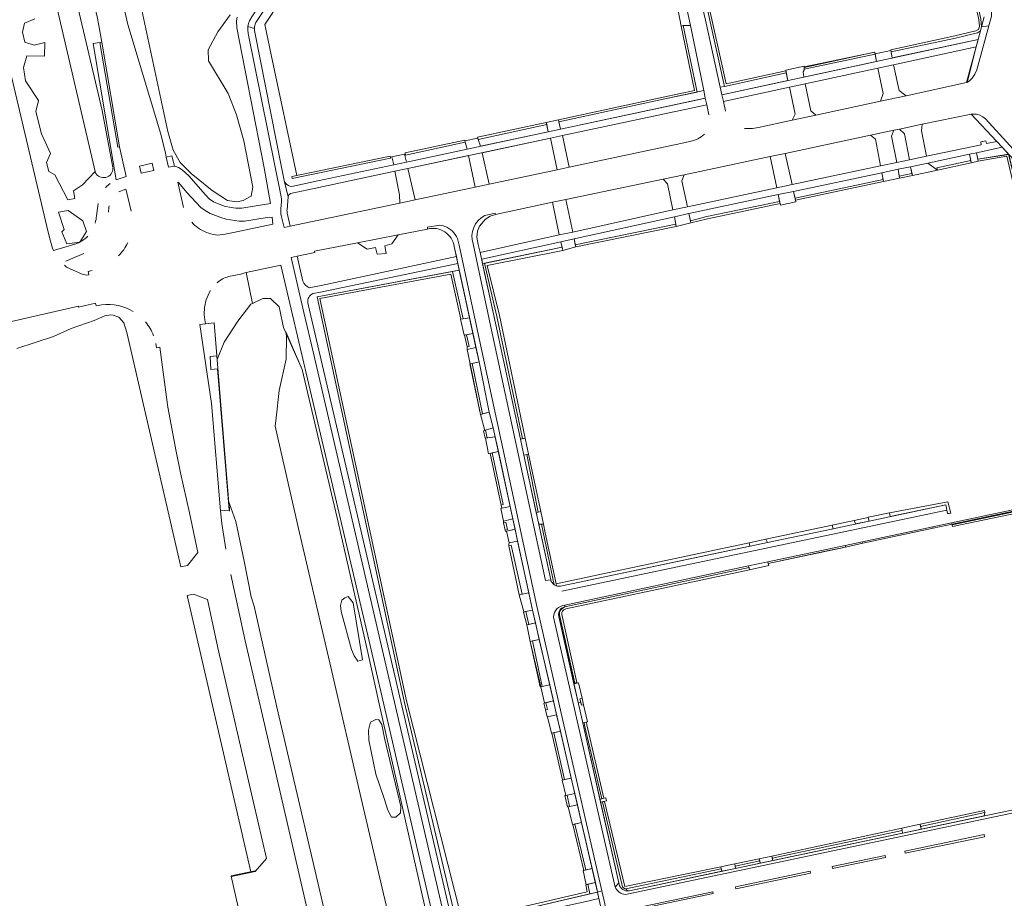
# Model space of a CAD drawing. Header units: metres. Extents: x 209813 to 223847, y 571801 to 587119.
# Tile 269 of 656: x 220723 to 220950, y 574466 to 574669. Entities that reach past the tile are written whole.
import ezdxf

# ---------------------------------------------------------------- set-up
doc = ezdxf.new("R2010")
doc.units = ezdxf.units.M
for name, color, linetype, lineweight in [('B-RO-GK-KADEMUUR-GV', 8, 'Continuous', 0), ('B-RO-GR-BEPLANTING_CULTUUR_HEESTERS-GV', 8, 'Continuous', 0), ('B-RO-GR-GROENVOORZIENING-GV', 8, 'Continuous', 0), ('B-RO-GR-HAAG-GV', 8, 'Continuous', 0), ('B-RO-IE-TERREINAFSCHEIDING_KUNSTMATIG_MUUR-GV', 8, 'Continuous', 0), ('B-RO-OG-TERREIN_CULTUURSCHEIDING-GV', 8, 'Continuous', 0), ('B-RO-OG-WEG-GV', 8, 'Continuous', 0), ('B-RO-VH-GOOT-G', 8, 'Continuous', 0), ('B-RO-VH-VERHARDING_STRAATBAKSTEEN-GV', 8, 'Continuous', 0), ('B-RO-VH-VERHARDING_TEGEL-GV', 8, 'Continuous', 0)]:
    doc.layers.add(name, color=color, linetype=linetype, lineweight=lineweight)

msp = doc.modelspace()

# ---------------------------------------------------------------- linework, layer by layer
at = {"layer": 'B-RO-GK-KADEMUUR-GV', "flags": 128}
msp.add_lwpolyline([(220768.171, 574591.416), (220771.054, 574555.513)], dxfattribs=at)
at = {"layer": 'B-RO-GR-BEPLANTING_CULTUUR_HEESTERS-GV', "flags": 128}
msp.add_lwpolyline([(220726.101, 574669.359), (220723.711, 574668.379), (220723.258, 574666.236), (220723.787, 574663.959), (220725.922, 574663.266), (220728.406, 574663.879), (220728.309, 574660.718), (220724.248, 574660.813), (220723.464, 574658.069), (220723.898, 574655.046), (220726.934, 574650.453), (220726.324, 574647.911), (220727.585, 574642.788), (220729.734, 574638.193), (220728.802, 574636.154), (220729.316, 574634.084), (220730.689, 574633.293), (220733.678, 574627.542), (220735.346, 574627.795), (220735.026, 574629.563), (220737.1, 574631.007), (220740, 574634.062), (220724.22, 574701.87)], dxfattribs=at)
for points in [[(220733.753, 574625.038), (220731.508, 574624.645), (220732.84, 574620.656), (220732.302, 574620.117), (220733.455, 574617.347), (220736.459, 574617.737), (220738.009, 574620.153), (220737.201, 574622.678)], [(220799.246, 574523.58), (220799.869, 574522.125), (220800.742, 574520.837), (220801.782, 574521.169), (220799.662, 574534.347), (220798.498, 574535.802), (220797.749, 574535.511), (220797.043, 574534.97), (220796.71, 574533.765), (220796.918, 574532.31)], [(220806.796, 574489.116), (220807.65, 574486.43), (220808.546, 574484.762), (220809.563, 574484.802), (220810.621, 574485.82), (220810.703, 574487.285), (220806.877, 574503.034), (220806.267, 574506.249), (220805.616, 574507.267), (220804.924, 574507.348), (220803.703, 574506.738), (220803.215, 574504.906), (220803.255, 574502.587), (220804.924, 574494.732)]]:
    msp.add_lwpolyline(points, close=True, dxfattribs=at)
at = {"layer": 'B-RO-GR-GROENVOORZIENING-GV', "flags": 128}
for points in [[(220899.786, 574656.832), (220899.682, 574657.321), (220885.857, 574654.325), (220881.518, 574674.112), (220878.28, 574688.719), (220878.023, 574690.62), (220877.882, 574693.068), (220877.956, 574695.868), (220878.221, 574698.326), (220877.724, 574698.38), (220877.456, 574695.902), (220877.381, 574693.06), (220877.525, 574690.572), (220877.787, 574688.635), (220881.029, 574674.003), (220885.472, 574653.746)], [(220944.934, 574667.531), (220944.751, 574669.288), (220943.504, 574675.187), (220943.015, 574675.082), (220944.256, 574669.21), (220944.427, 574667.569), (220944.252, 574666.895), (220943.633, 574666.573), (220938.754, 574665.391), (220923.913, 574662.217), (220924.002, 574661.725), (220938.866, 574664.904), (220943.99, 574666.148), (220944.675, 574666.568)], [(220920.345, 574661.159), (220920.172, 574661.633), (220903.947, 574658.105), (220903.906, 574657.699)], [(220825.459, 574641.322), (220811.663, 574638.35), (220811.771, 574637.862), (220825.57, 574640.834)], [(220808.28, 574637.358), (220808.22, 574637.635), (220785.458, 574632.911), (220785.576, 574632.425), (220808.325, 574637.147)], [(220951.209, 574638.025), (220944.056, 574636.916), (220944.146, 574636.422), (220950.801, 574637.573), (220953.188, 574627.374), (220958.251, 574603.626), (220958.741, 574603.725), (220953.676, 574627.483)], [(220934.604, 574634.878), (220934.719, 574634.391), (220942.532, 574636.076), (220942.427, 574636.565)], [(220925.893, 574632.999), (220925.983, 574632.507), (220928.932, 574633.143), (220928.826, 574633.632)], [(220901.904, 574627.421), (220922.286, 574631.709), (220922.19, 574632.198), (220901.797, 574627.909)], [(220851.005, 574617.118), (220851.102, 574616.628), (220874.337, 574621.371), (220874.245, 574621.862)], [(220838.798, 574572.308), (220839.42, 574572.448), (220833.511, 574600.759), (220830.675, 574612.349), (220848.096, 574615.818), (220847.94, 574616.565), (220830.045, 574612.847), (220832.897, 574600.577)], [(220825.065, 574600.007), (220822.626, 574610.939), (220791.372, 574605.098), (220811.482, 574511.583), (220823.493, 574460.755), (220824.19, 574460.053), (220824.819, 574460.106), (220837.675, 574463.126), (220837.638, 574463.28), (220834.653, 574462.553), (220834.429, 574463.473), (220824.699, 574461.417), (220811.97, 574511.693), (220791.969, 574604.701), (220822.243, 574610.359), (220824.568, 574599.938)], [(220825.898, 574596.324), (220825.407, 574596.218), (220825.995, 574593.496), (220826.484, 574593.602)], [(220826.678, 574589.603), (220829.06, 574577.904), (220829.549, 574578.005), (220827.137, 574589.701)], [(220830.277, 574574.248), (220829.8, 574574.088), (220830.148, 574572.409), (220830.645, 574572.476)], [(220831.307, 574568.888), (220833.885, 574556.946), (220834.367, 574557.05), (220831.796, 574568.995)], [(220839.78, 574568.639), (220842.435, 574555.309), (220843.074, 574555.452), (220840.207, 574568.74)], [(220923.624, 574555.178), (220923.816, 574554.27), (220936.643, 574556.976), (220937.083, 574554.962), (220937.432, 574555), (220937.785, 574555.074), (220937.093, 574557.712)], [(220915.8, 574552.578), (220918.919, 574553.236), (220918.734, 574554.081), (220915.486, 574553.393)], [(220834.826, 574551.183), (220835.311, 574551.304), (220834.928, 574552.975), (220834.442, 574552.857)], [(220895.437, 574548.282), (220910.586, 574551.478), (220910.409, 574552.317), (220895.076, 574549.066)], [(220835.654, 574547.509), (220838.059, 574536.191), (220838.711, 574536.335), (220836.187, 574547.643)], [(220895.613, 574543.441), (220913.445, 574547.251), (220913.373, 574547.607), (220895.531, 574543.814)], [(220891.271, 574542.002), (220891.164, 574542.49), (220848.619, 574533.4), (220848.096, 574533.134), (220847.659, 574532.743), (220847.39, 574532.222), (220847.394, 574531.556), (220850.89, 574515.785), (220851.378, 574515.894), (220847.893, 574531.612), (220847.89, 574532.102), (220848.061, 574532.432), (220848.381, 574532.718), (220848.788, 574532.925)], [(220843.023, 574514.937), (220843.364, 574515.013), (220841.104, 574525.532), (220840.611, 574525.421)], [(220843.889, 574511.17), (220843.738, 574511.134), (220844.122, 574509.578), (220844.586, 574509.693), (220844.22, 574511.251)], [(220853.568, 574506.766), (220853.077, 574506.656), (220853.15, 574506.046), (220857.122, 574489.056), (220857.605, 574489.185), (220853.643, 574506.133)], [(220848.799, 574489.826), (220848.618, 574489.774), (220849.185, 574487.165), (220849.672, 574487.279), (220849.103, 574489.894)], [(220926.595, 574481.75), (220926.507, 574482.249), (220896.419, 574475.806), (220896.529, 574475.318)], [(220927.259, 574476.455), (220945.592, 574480.276), (220945.49, 574480.765), (220927.165, 574476.908)], [(220922.627, 574475.953), (220910.376, 574473.374), (220910.465, 574472.948), (220922.72, 574475.509)], [(220893.527, 574475.187), (220887.866, 574473.982), (220887.969, 574473.493), (220893.632, 574474.698)], [(220905.3, 574472.306), (220888.006, 574468.665), (220888.092, 574468.256), (220905.389, 574471.883)], [(220854.405, 574467.054), (220853.918, 574469.28), (220853.43, 574469.169), (220853.782, 574467.561), (220837.525, 574463.742), (220837.675, 574463.126)]]:
    msp.add_lwpolyline(points, close=True, dxfattribs=at)
for points in [[(220877.616, 574622.69), (220877.727, 574622.203), (220881.535, 574623.137), (220898.333, 574626.67), (220898.232, 574627.159), (220881.424, 574623.624)], [(220844.07, 574550.557), (220843.658, 574552.496), (220843.183, 574552.496), (220846.137, 574538.522)], [(220846.598, 574538.76), (220844.07, 574550.557)], [(220846.598, 574538.76), (220846.676, 574538.26)], [(220850.92, 574483.196), (220850.421, 574483.084), (220852.954, 574472.505), (220853.453, 574472.617)]]:
    msp.add_lwpolyline(points, dxfattribs=at)
at = {"layer": 'B-RO-GR-GROENVOORZIENING-GV'}
msp.add_lwpolyline([(220846.137, 574538.522, 0.0752706), (220846.676, 574538.26)], format="xyb", dxfattribs=at)
at = {"layer": 'B-RO-GR-HAAG-GV', "flags": 128}
for points in [[(220924.002, 574661.725), (220938.866, 574664.904), (220943.99, 574666.148), (220944.675, 574666.568), (220944.934, 574667.531), (220944.751, 574669.288), (220943.504, 574675.187), (220943.015, 574675.082), (220944.256, 574669.21), (220944.427, 574667.569), (220944.252, 574666.895), (220943.633, 574666.573), (220938.754, 574665.391), (220923.913, 574662.217)], [(220875.447, 574667.674), (220878.572, 574652.783), (220871.286, 574651.251), (220847.103, 574646.001), (220847.216, 574645.518), (220871.734, 574650.856), (220879.159, 574652.418), (220875.936, 574667.777)], [(220903.943, 574658.217), (220903.906, 574657.699), (220920.345, 574661.159), (220920.254, 574661.646)], [(220828.544, 574641.476), (220844.409, 574644.907), (220844.304, 574645.393), (220828.432, 574641.963)], [(220811.719, 574638.098), (220811.771, 574637.862), (220825.57, 574640.834), (220825.459, 574641.322), (220811.663, 574638.35)], [(220808.325, 574637.147), (220808.22, 574637.635), (220785.458, 574632.911), (220785.576, 574632.425)], [(220951.157, 574638.081), (220944.056, 574636.916), (220944.146, 574636.422), (220950.801, 574637.573), (220953.188, 574627.374), (220958.251, 574603.626), (220958.741, 574603.725), (220953.676, 574627.483)], [(220934.719, 574634.391), (220942.532, 574636.076), (220942.427, 574636.565), (220934.604, 574634.878)], [(220928.826, 574633.632), (220925.893, 574632.999), (220925.983, 574632.507), (220928.932, 574633.143)], [(220922.19, 574632.198), (220901.797, 574627.909), (220901.904, 574627.421), (220922.286, 574631.709)], [(220874.337, 574621.371), (220874.245, 574621.862), (220851.005, 574617.118), (220851.102, 574616.628)], [(220824.568, 574599.938), (220825.065, 574600.007), (220822.626, 574610.939), (220791.372, 574605.098), (220811.482, 574511.583), (220823.493, 574460.755), (220824.19, 574460.053), (220824.819, 574460.106), (220837.675, 574463.126), (220837.638, 574463.28), (220834.653, 574462.553), (220834.429, 574463.473), (220824.699, 574461.417), (220811.97, 574511.693), (220791.969, 574604.701), (220822.243, 574610.359)], [(220825.407, 574596.218), (220825.995, 574593.496), (220826.484, 574593.602), (220825.898, 574596.324)], [(220826.648, 574589.597), (220829.06, 574577.904), (220829.549, 574578.005), (220827.137, 574589.701)], [(220830.148, 574572.409), (220830.645, 574572.476), (220830.277, 574574.248), (220829.8, 574574.088)], [(220937.432, 574555), (220937.785, 574555.074), (220937.093, 574557.712), (220923.624, 574555.178), (220923.816, 574554.27), (220936.643, 574556.976), (220937.083, 574554.962)], [(220938.195, 574552.028), (220967.778, 574558.163), (220968.114, 574556.602), (220968.588, 574556.693), (220968.177, 574558.734), (220938.113, 574552.415)], [(220915.486, 574553.393), (220915.8, 574552.578), (220918.919, 574553.236), (220918.734, 574554.081)], [(220834.442, 574552.857), (220834.826, 574551.183), (220835.311, 574551.304), (220834.928, 574552.975)], [(220910.586, 574551.478), (220910.409, 574552.317), (220895.076, 574549.066), (220895.437, 574548.282)], [(220933.673, 574551.922), (220917.37, 574548.456), (220917.448, 574548.106), (220933.737, 574551.587)], [(220838.711, 574536.335), (220836.187, 574547.643), (220835.654, 574547.509), (220838.059, 574536.191)], [(220908.83, 574546.265), (220913.445, 574547.251), (220913.373, 574547.607), (220895.531, 574543.814), (220895.613, 574543.441)], [(220840.276, 574529.346), (220839.573, 574532.327), (220839.04, 574532.2), (220839.787, 574529.236)], [(220841.104, 574525.532), (220840.611, 574525.421), (220842.876, 574514.904), (220843.364, 574515.013)], [(220852.75, 574511.52), (220852.575, 574512.274), (220852.088, 574512.161), (220852.436, 574510.662), (220852.923, 574510.775)], [(220844.22, 574511.251), (220843.738, 574511.134), (220844.122, 574509.578), (220844.586, 574509.693)], [(220857.122, 574489.056), (220857.605, 574489.185), (220853.643, 574506.133), (220853.568, 574506.766), (220853.077, 574506.656), (220853.15, 574506.046)], [(220846.046, 574504.314), (220845.561, 574504.205), (220848.019, 574493.392), (220848.491, 574493.498)], [(220857.775, 574488.46), (220857.286, 574488.355), (220861.736, 574469.327), (220861.898, 574468.703), (220862.177, 574468.43), (220862.505, 574468.267), (220862.668, 574468.253), (220884.757, 574472.818), (220884.636, 574473.303), (220862.443, 574468.805)], [(220945.716, 574485.85), (220945.586, 574486.364), (220930.726, 574483.152), (220930.829, 574482.663)], [(220896.419, 574475.806), (220896.529, 574475.318), (220926.595, 574481.75), (220926.507, 574482.249)], [(220927.165, 574476.908), (220927.259, 574476.455), (220945.592, 574480.276), (220945.49, 574480.765)], [(220910.465, 574472.948), (220922.72, 574475.509), (220922.627, 574475.953), (220910.376, 574473.374)], [(220853.918, 574469.28), (220853.43, 574469.169), (220853.782, 574467.561), (220837.525, 574463.742), (220837.675, 574463.126), (220854.405, 574467.054)]]:
    msp.add_lwpolyline(points, close=True, dxfattribs=at)
for points in [[(220877.616, 574622.69), (220877.727, 574622.203), (220881.535, 574623.137), (220898.333, 574626.67), (220898.232, 574627.159), (220881.424, 574623.624)], [(220846.598, 574538.76), (220844.07, 574550.557), (220843.658, 574552.496), (220843.183, 574552.496), (220846.137, 574538.522)], [(220847.616, 574538.193), (220891.364, 574547.423), (220891.19, 574548.242), (220856.324, 574540.844), (220846.598, 574538.76)], [(220852.954, 574472.505), (220853.453, 574472.617), (220850.92, 574483.196), (220850.421, 574483.084)], [(220869.661, 574438.889), (220867.947, 574446.563), (220864.107, 574463.226), (220882.89, 574467.165), (220882.805, 574467.571), (220863.714, 574463.552)]]:
    msp.add_lwpolyline(points, dxfattribs=at)
at = {"layer": 'B-RO-IE-TERREINAFSCHEIDING_KUNSTMATIG_MUUR-GV', "flags": 128}
msp.add_lwpolyline([(220777.032, 574472.227), (220776.999, 574472.39), (220771.475, 574471.231), (220771.518, 574471.057)], close=True, dxfattribs=at)
at = {"layer": 'B-RO-OG-TERREIN_CULTUURSCHEIDING-GV', "flags": 128}
for points in [[(220710.678, 574771.31), (220709.738, 574771.089), (220709.906, 574770.659), (220710.646, 574770.816), (220711.696, 574770.736), (220712.686, 574769.74), (220723.931, 574723.524), (220741.604, 574648.146), (220744.136, 574634.95)], [(220744.91, 574632.151), (220742.517, 574646.2), (220739.583, 574663.639), (220741.549, 574663.993), (220740.86, 574667.842), (220740.459, 574669.802), (220720.361, 574756.404), (220717.742, 574767.37), (220717.516, 574767.915)], [(220876.999, 574687.429), (220879.624, 574675.391), (220881.078, 574669.007), (220884.52, 574653.529), (220885.472, 574653.746), (220881.029, 574674.003), (220877.787, 574688.635), (220877.525, 574690.572), (220877.381, 574693.06), (220877.456, 574695.902), (220877.702, 574698.178)], [(220786.202, 574630.744), (220791.513, 574631.883), (220809.035, 574635.577), (220808.614, 574637.43), (220808.28, 574637.358), (220808.325, 574637.147), (220785.576, 574632.425), (220785.458, 574632.911), (220786.652, 574633.159), (220780.711, 574660.999), (220779.268, 574668.053), (220794.375, 574690.939), (220792.746, 574691.956), (220790.665, 574688.796), (220777.19, 574668.473)], [(220945.598, 574671.502), (220944.769, 574675.457), (220943.504, 574675.187), (220944.751, 574669.288), (220944.934, 574667.531), (220945.545, 574669.798)], [(220740.059, 574633.811), (220740, 574634.062), (220737.1, 574631.007), (220735.026, 574629.563), (220735.346, 574627.795), (220733.678, 574627.542), (220730.689, 574633.293), (220729.316, 574634.084), (220728.802, 574636.154), (220729.734, 574638.193), (220727.585, 574642.788), (220726.324, 574647.911), (220726.934, 574650.453), (220723.898, 574655.046), (220723.464, 574658.069), (220724.248, 574660.813), (220728.309, 574660.718), (220728.406, 574663.879), (220725.922, 574663.266), (220723.787, 574663.959), (220723.258, 574666.236), (220723.711, 574668.379), (220726.101, 574669.359)], [(220717.877, 574667.567), (220718.788, 574664.219), (220729.187, 574620.029), (220729.662, 574617.928), (220730.18, 574616.31), (220730.412, 574615.829), (220735.331, 574617.244)], [(220776.845, 574667.079), (220776.867, 574666.618), (220776.936, 574666.242), (220783.059, 574635.074), (220783.722, 574631.977)], [(220880.706, 574652.75), (220877.664, 574667.803), (220875.936, 574667.777), (220879.159, 574652.418)], [(220884.52, 574653.529), (220884.903, 574651.806), (220900.155, 574655.097), (220899.786, 574656.832), (220885.472, 574653.746)], [(220900.555, 574653.546), (220885.237, 574650.24), (220885.711, 574648.021)], [(220890.133, 574644.016), (220891.989, 574644.031), (220893.355, 574644.226), (220901.128, 574645.899), (220901.873, 574647.274), (220900.555, 574653.546)], [(220881.401, 574649.435), (220848.05, 574642.352), (220849.596, 574635.036), (220875.394, 574640.521), (220878.384, 574641.202), (220879.31, 574641.592), (220880.139, 574642.08), (220880.849, 574642.655)], [(220881.902, 574647.135), (220881.401, 574649.435)], [(220784.426, 574624.453), (220785.127, 574621.43), (220810.462, 574626.745), (220810.403, 574628.698), (220809.288, 574634.119), (220791.734, 574630.398), (220785.213, 574628.975)], [(220781.113, 574621.858), (220780.97, 574623.468), (220779.765, 574623.41), (220774.523, 574622.56), (220773.295, 574622.548), (220770.33, 574623.057), (220769.081, 574623.426), (220766.622, 574624.376), (220765.439, 574625.055), (220764.418, 574625.746), (220761.184, 574629.223), (220759.38, 574631.402), (220759.162, 574631.597), (220760.468, 574625.771)], [(220784.645, 574628.208), (220784.37, 574625.234)], [(220740.342, 574623.778), (220740.718, 574626.692)], [(220770.039, 574619.588), (220772.014, 574619.942), (220781.113, 574621.858)], [(220816.871, 574620.74), (220810.063, 574619.42), (220808.635, 574617.316), (220806.976, 574616.882), (220807.255, 574615.084), (220805.229, 574614.912), (220804.812, 574616.469), (220802.884, 574616.114), (220800.647, 574617.552), (220790.754, 574615.666), (220790.834, 574615.346), (220786.697, 574614.474), (220788.041, 574608.706)], [(220823.515, 574614.423), (220823.021, 574616.719)], [(220825.773, 574428.703), (220803.326, 574525.497), (220789.136, 574586.096), (220785.648, 574600.956), (220782.932, 574612.402), (220774.93, 574610.674), (220776.389, 574603.562), (220778.77, 574604.707), (220780.582, 574604.734), (220782.583, 574602.798), (220783.592, 574597.994), (220787.866, 574588.291), (220795.949, 574553.969), (220802.72, 574524.245), (220805.972, 574509.611), (220819.344, 574450.402)], [(220789.171, 574603.687), (220789.539, 574602.032), (220822.347, 574461.713), (220823.461, 574460.225), (220824.19, 574460.053), (220823.493, 574460.755), (220811.482, 574511.583), (220791.372, 574605.098), (220824.199, 574611.241), (220823.87, 574612.77), (220792.089, 574606.135), (220790.371, 574605.828)], [(220789.486, 574607.163), (220792.264, 574607.737), (220823.515, 574614.423)], [(220829.596, 574612.744), (220832.58, 574598.96), (220838.333, 574572.204), (220838.798, 574572.308), (220832.897, 574600.577), (220830.045, 574612.847)], [(220787.866, 574588.291), (220784.07, 574596.963), (220784.264, 574595.996), (220784.183, 574590.691), (220782.585, 574583.407), (220781.834, 574577.119), (220781.596, 574575.223), (220787.027, 574551.521), (220794.513, 574519.507), (220801.527, 574489.104), (220815.288, 574430.223), (220824.02, 574392.557), (220837.806, 574333.405), (220842.655, 574311.325), (220842.407, 574307.77), (220839.48, 574302.897), (220840.709, 574298.894), (220840.86, 574298.146), (220844.435, 574303.436)], [(220846.137, 574538.522), (220843.183, 574552.496), (220842.571, 574552.496), (220843.038, 574550.325)], [(220843.038, 574550.325), (220845.334, 574539.645)], [(220847.175, 574531.186), (220850.698, 574515.594), (220851.378, 574515.894), (220850.89, 574515.785), (220847.394, 574531.556), (220847.39, 574532.222), (220847.659, 574532.743), (220848.096, 574533.134), (220848.619, 574533.4)], [(220862.668, 574468.253), (220862.505, 574468.267), (220862.177, 574468.43), (220861.898, 574468.703), (220861.736, 574469.327), (220857.286, 574488.355), (220856.872, 574488.266)], [(220856.872, 574488.266), (220861.076, 574469.657)]]:
    msp.add_lwpolyline(points, dxfattribs=at)
at = {"layer": 'B-RO-OG-TERREIN_CULTUURSCHEIDING-GV'}
for points in [[(220777.19, 574668.473, 0.1121482), (220776.845, 574667.079)], [(220742.429, 574630.318, -0.0566346), (220743.508, 574631.287)], [(220740.02, 574622.134, 0.0463566), (220740.342, 574623.778)], [(220762.336, 574622.355, 0.0586985), (220763.924, 574620.928)], [(220735.331, 574617.244, 0.1151264), (220738.339, 574619.137)], [(220763.924, 574620.928, 0.0624833), (220765.761, 574619.977)], [(220765.761, 574619.977, 0.0525496), (220767.817, 574619.409)], [(220767.817, 574619.409, 0.0895578), (220770.039, 574619.588)], [(220788.041, 574608.706, 0.1887061), (220789.486, 574607.163)], [(220790.371, 574605.828, 0.3460794), (220789.171, 574603.687)], [(220845.334, 574539.645, 0.1763229), (220846.137, 574538.522)], [(220847.767, 574533.025, 0.2987503), (220847.175, 574531.186)], [(220861.076, 574469.657, 0.3890898), (220863.047, 574467.742)]]:
    msp.add_lwpolyline(points, format="xyb", dxfattribs=at)
at = {"layer": 'B-RO-OG-TERREIN_CULTUURSCHEIDING-GV', "flags": 128}
for points in [[(220924.258, 574660.3), (220944.143, 574664.592), (220944.675, 574666.568), (220943.99, 574666.148), (220938.866, 574664.904), (220924.002, 574661.725)], [(220924.575, 574658.73), (220925.838, 574652.791), (220927.527, 574651.581), (220941.453, 574654.619), (220943.674, 574662.853)], [(220903.828, 574655.89), (220920.652, 574659.522), (220920.345, 574661.159), (220903.906, 574657.699), (220903.884, 574657.479), (220903.676, 574657.08)], [(220904.169, 574654.326), (220905.434, 574648.072), (220906.619, 574647.081), (220921.574, 574650.3), (220922.198, 574652.101), (220920.958, 574657.95)], [(220879.357, 574650.628), (220881.061, 574650.992), (220880.706, 574652.75), (220871.734, 574650.856), (220847.216, 574645.518), (220847.612, 574643.837)], [(220932.226, 574637.594), (220944.853, 574640.26), (220944.717, 574640.921), (220945.91, 574641.173), (220946.05, 574640.513), (220948.419, 574641.013), (220942.507, 574647.349), (220931.229, 574645.005), (220931.049, 574643.444)], [(220844.409, 574644.907), (220828.544, 574641.476), (220829.129, 574639.879), (220844.771, 574643.228)], [(220921.559, 574635.342), (220920.418, 574641.567), (220919.272, 574642.46), (220899.516, 574638.255), (220901.177, 574631.039)], [(220924.646, 574643.604), (220924.068, 574642.241), (220925.312, 574636.134), (220928.279, 574636.761), (220927.07, 574642.786), (220925.955, 574643.883)], [(220811.562, 574638.064), (220811.973, 574636.206), (220825.976, 574639.204), (220825.57, 574640.834), (220811.771, 574637.862), (220811.719, 574638.098)], [(220829.457, 574638.406), (220831.078, 574631.099), (220846.842, 574634.451), (220845.251, 574641.758)], [(220949.694, 574639.648), (220943.785, 574638.4), (220944.056, 574636.916), (220951.157, 574638.081)], [(220812.289, 574634.757), (220814, 574627.492), (220827.844, 574630.416), (220826.307, 574637.734)], [(220896.034, 574637.514), (220876.204, 574633.32), (220875.672, 574631.923), (220876.93, 574625.918), (220897.575, 574630.278)], [(220934.719, 574634.391), (220934.604, 574634.878), (220942.427, 574636.565), (220942.14, 574638.053), (220932.496, 574636.017)], [(220928.493, 574635.172), (220925.609, 574634.563), (220925.893, 574632.999), (220928.826, 574633.632)], [(220921.881, 574633.775), (220901.456, 574629.463), (220901.797, 574627.909), (220922.19, 574632.198)], [(220871.291, 574632.289), (220848.788, 574627.566), (220850.411, 574620.065), (220873.559, 574625.174), (220872.331, 574631.213)], [(220877.616, 574622.69), (220881.424, 574623.624), (220898.232, 574627.159), (220897.912, 574628.715), (220877.237, 574624.347)], [(220832.54, 574624.153), (220831.318, 574623.738), (220830.241, 574623.06), (220828.883, 574621.438), (220828.436, 574620.287), (220828.28, 574618.895), (220828.558, 574617.161), (220829.033, 574615.347), (220847.318, 574619.383), (220845.776, 574626.934)], [(220873.915, 574623.614), (220850.732, 574618.498), (220851.005, 574617.118), (220874.245, 574621.862)], [(220847.678, 574617.824), (220829.371, 574613.783), (220829.596, 574612.744), (220847.94, 574616.565)], [(220822.626, 574610.939), (220825.065, 574600.007), (220826.57, 574600.216), (220824.199, 574611.241)], [(220828.049, 574593.342), (220827.341, 574596.634), (220825.898, 574596.324), (220826.484, 574593.602), (220825.995, 574593.496), (220826.039, 574592.909)], [(220827.137, 574589.701), (220829.549, 574578.005), (220831.136, 574578.431), (220828.758, 574590.05)], [(220832.486, 574572.726), (220832.031, 574574.837), (220830.277, 574574.248), (220830.645, 574572.476)], [(220834.038, 574556.237), (220835.946, 574556.648), (220833.222, 574569.307), (220831.796, 574568.995), (220834.367, 574557.05), (220833.885, 574556.946)], [(220841.987, 574555.208), (220842.435, 574555.309), (220839.78, 574568.639), (220839.133, 574568.485)], [(220969.665, 574559.235), (220938.113, 574552.415), (220968.177, 574558.734), (220968.588, 574556.693), (220970.057, 574556.975)], [(220837.087, 574551.346), (220836.572, 574553.739), (220834.385, 574553.237), (220834.442, 574552.857), (220834.928, 574552.975), (220835.311, 574551.304), (220834.826, 574551.183), (220834.897, 574550.875)], [(220840.243, 574536.679), (220837.672, 574548.628), (220835.687, 574548.201), (220835.642, 574547.832), (220835.654, 574547.509), (220836.187, 574547.643), (220838.711, 574536.335)], [(220841.798, 574529.688), (220841.109, 574532.672), (220839.573, 574532.327), (220840.276, 574529.346)], [(220845.096, 574515.402), (220842.676, 574525.885), (220841.104, 574525.532), (220843.364, 574515.013)], [(220845.948, 574511.711), (220843.889, 574511.17), (220844.22, 574511.251), (220844.586, 574509.693), (220844.122, 574509.578), (220844.52, 574507.97), (220846.698, 574508.461)], [(220852.734, 574506.579), (220856.718, 574488.948), (220857.122, 574489.056), (220853.15, 574506.046), (220853.077, 574506.656)], [(220850.07, 574493.852), (220847.576, 574504.657), (220846.046, 574504.314), (220848.491, 574493.498)], [(220851.493, 574487.689), (220850.891, 574490.296), (220849.103, 574489.894), (220849.672, 574487.279)], [(220930.964, 574482.023), (220945.516, 574485.095), (220945.716, 574485.85), (220930.829, 574482.663)], [(220854.897, 574472.942), (220852.451, 574483.54), (220850.92, 574483.196), (220853.453, 574472.617)], [(220896.529, 574475.318), (220896.65, 574474.778), (220926.641, 574481.111), (220926.595, 574481.75)], [(220888.079, 574472.968), (220893.746, 574474.165), (220893.632, 574474.698), (220887.969, 574473.493)], [(220863.047, 574467.742), (220863.542, 574467.788), (220884.888, 574472.295), (220884.757, 574472.818), (220862.668, 574468.253)], [(220856.162, 574467.462), (220855.653, 574469.669), (220853.918, 574469.28), (220854.405, 574467.054)]]:
    msp.add_lwpolyline(points, close=True, dxfattribs=at)
at = {"layer": 'B-RO-OG-TERREIN_CULTUURSCHEIDING-GV'}
msp.add_arc((220741.979, 574634.804), 2.161, 207.35156, 0.96341, dxfattribs=at)
at = {"layer": 'B-RO-OG-WEG-GV', "flags": 128}
for points in [[(220746.338, 574673.331), (220747.611, 574668.024), (220755.188, 574642.666), (220756.25, 574638.328), (220756.461, 574637.355), (220757.759, 574637.69), (220758.346, 574635.315), (220758.646, 574635.246), (220759.275, 574634.987), (220760.147, 574634.412), (220761.676, 574633.02), (220765.504, 574628.672), (220766.401, 574627.749), (220767.396, 574627.013), (220769.868, 574626.048), (220771.429, 574625.744), (220772.503, 574625.616), (220773.964, 574625.591), (220780.571, 574626.639), (220779.121, 574634.941), (220772.744, 574667.269), (220772.706, 574668.909), (220772.855, 574669.741)], [(220771.224, 574670.293), (220768.371, 574666.327), (220766.131, 574662.191), (220766.228, 574659.622), (220770.747, 574652.101), (220772.711, 574647.158), (220774.408, 574641.116), (220776.436, 574630.428), (220776.066, 574628.368), (220774.22, 574627.318), (220772.743, 574627.038), (220770.644, 574627.334), (220767.04, 574629.639), (220762.2, 574633.572), (220759.657, 574636.109), (220758.039, 574639.008), (220756.811, 574643.271), (220750.783, 574671.387)], [(220748.306, 574624.905), (220747.186, 574629.777), (220747.09, 574629.953), (220745.465, 574629.351)], [(220737.407, 574615.077), (220734.313, 574613.808), (220733.208, 574613.331)], [(220732.898, 574612.396), (220733.42, 574611.97), (220737.02, 574610.33), (220738.047, 574610.09), (220738.549, 574610.207)], [(220738.549, 574610.207), (220738.379, 574610.912), (220739.351, 574611.153)], [(220765.38, 574599.794), (220765.534, 574598.812), (220767.511, 574599.039), (220768.237, 574590.627), (220769.85, 574594.597), (220772.963, 574599.456), (220776.019, 574603.384), (220776.389, 574603.562), (220774.93, 574610.674), (220774.632, 574610.606), (220773.668, 574610.31)], [(220773.668, 574610.31), (220770.88, 574609.766)], [(220741.587, 574603.214), (220740.224, 574602.972), (220740.077, 574603.653), (220736.192, 574602.723), (220736.153, 574602.891), (220696.704, 574593.934)], [(220721.9, 574593.13), (220730.38, 574595.91), (220734.5, 574597.79), (220739.78, 574599.59), (220742.24, 574600.73), (220743.64, 574600.89), (220744.16, 574600.83), (220745.48, 574600.35), (220746.66, 574599.07), (220747.36, 574596.85), (220759.798, 574542.668), (220761.356, 574543.009), (220763.78, 574545.984), (220761.838, 574555.177), (220759.769, 574564.402), (220758.746, 574569.326), (220756.84, 574579.557), (220754.982, 574593.438), (220754.223, 574593.323), (220754.029, 574594.306)], [(220847.743, 574274.918), (220846.918, 574274.425), (220845.105, 574274.866), (220839.924, 574282.497), (220835.827, 574289.94), (220831.941, 574297.812), (220827.709, 574313.08), (220818.355, 574353.977), (220806.382, 574405.901), (220800.069, 574432.46), (220794.72, 574455.795), (220782.034, 574510.265), (220776.753, 574533.569), (220776.079, 574535.71), (220774.435, 574543.982), (220772.558, 574553.132), (220770.999, 574557.454), (220771.054, 574555.513), (220771.034, 574555.739), (220768.97, 574555.586), (220769.308, 574552.694), (220770.213, 574546.763)], [(220771.359, 574540.859), (220774.726, 574525.537), (220778.679, 574508.278), (220792.189, 574449.842), (220797.103, 574428.422), (220801.274, 574410.401), (220805.154, 574393.744), (220808.183, 574380.379), (220810.695, 574369.669), (220818.283, 574336.775), (220822.18, 574319.813), (220823.636, 574313.984), (220824.649, 574310.207), (220826.872, 574303.018)]]:
    msp.add_lwpolyline(points, dxfattribs=at)
at = {"layer": 'B-RO-OG-WEG-GV'}
for points in [[(220743.25, 574626.086, 0.0542014), (220743.12, 574624.647)], [(220745.422, 574614.544, 0.0844559), (220747.541, 574617.611)], [(220770.88, 574609.766, 0.127609), (220768.198, 574608.312)], [(220766.68, 574606.534, 0.071013), (220765.714, 574604.391)], [(220748.785, 574601.717, 0.1708083), (220741.587, 574603.214)], [(220765.714, 574604.391, 0.0569215), (220765.258, 574602.107)], [(220765.258, 574602.107, 0.0622433), (220765.38, 574599.794)], [(220753.511, 574596.098, 0.0884156), (220751.669, 574599.311)]]:
    msp.add_lwpolyline(points, format="xyb", dxfattribs=at)
at = {"layer": 'B-RO-OG-WEG-GV', "flags": 128}
msp.add_lwpolyline([(220761.313, 574536.071), (220775.982, 574472.177), (220776.999, 574472.39), (220777.032, 574472.227), (220779.644, 574475.21), (220776.639, 574488.153), (220768.402, 574523.913), (220765.979, 574535.086), (220762.716, 574536.365)], close=True, dxfattribs=at)
at = {"layer": 'B-RO-VH-GOOT-G', "flags": 128}
for points in [[(220969.595, 574559.559), (220938.004, 574552.843)], [(220936.909, 574555.791), (220847.934, 574537.01)], [(220917.37, 574548.456), (220933.673, 574551.922)], [(220938.004, 574552.843), (220933.673, 574551.922)], [(220895.531, 574543.814), (220913.373, 574547.607)], [(220913.373, 574547.607), (220917.37, 574548.456)], [(220848.563, 574533.829), (220891.081, 574542.868)], [(220895.531, 574543.814), (220891.081, 574542.868)], [(220771.446, 574471.193), (220773.101, 574463.98)]]:
    msp.add_lwpolyline(points, dxfattribs=at)
at = {"layer": 'B-RO-VH-VERHARDING_STRAATBAKSTEEN-GV', "flags": 128}
for points in [[(220904.088, 574862.652), (220881.026, 574827.572), (220867.217, 574806.627), (220787.81, 574686.666), (220787.524, 574686.881), (220776.257, 574669.801), (220775.701, 574668.887), (220775.486, 574668.237), (220775.34, 574667.582)], [(220946.615, 574667.73), (220947.182, 574669.967), (220947.24, 574670.849), (220947.154, 574671.769), (220946.238, 574676.519), (220914.793, 574824.959), (220912.905, 574834.116), (220915.16, 574839.211)], [(220777.19, 574668.473), (220790.665, 574688.796), (220793.16, 574692.585)], [(220945.545, 574669.798), (220944.934, 574667.531)], [(220783.722, 574631.977), (220783.059, 574635.074), (220776.936, 574666.242), (220776.867, 574666.618), (220776.845, 574667.079), (220775.34, 574667.582), (220775.346, 574666.806), (220775.427, 574665.976), (220781.541, 574635.417), (220782.956, 574628.558)], [(220943.674, 574662.853), (220941.572, 574654.651), (220942.058, 574654.921), (220942.787, 574655.648), (220943.36, 574656.543), (220943.858, 574657.59), (220946.615, 574667.73), (220944.934, 574667.531), (220944.143, 574664.592)], [(220924.575, 574658.73), (220943.674, 574662.853), (220944.143, 574664.592), (220884.903, 574651.806), (220885.237, 574650.24), (220900.555, 574653.546)], [(220924.258, 574660.3), (220923.947, 574662.03), (220920.325, 574661.267), (220920.652, 574659.522)], [(220903.828, 574655.89), (220903.676, 574657.08), (220903.884, 574657.479), (220903.947, 574658.105), (220903.935, 574658.418), (220899.654, 574657.453), (220900.155, 574655.097)], [(220904.169, 574654.326), (220920.958, 574657.95)], [(220848.05, 574642.352), (220881.401, 574649.435), (220881.061, 574650.992), (220811.973, 574636.206)], [(220949.694, 574639.648), (220952.3, 574636.857), (220953.925, 574637.397), (220945.826, 574646.211), (220945.253, 574646.699), (220944.516, 574647.104), (220943.763, 574647.324), (220942.507, 574647.349), (220948.419, 574641.013)], [(220847.612, 574643.837), (220847.103, 574646.001), (220844.304, 574645.393), (220844.771, 574643.228)], [(220812.289, 574634.757), (220845.251, 574641.758)], [(220829.129, 574639.879), (220828.544, 574641.476), (220828.483, 574641.742), (220825.495, 574641.165), (220825.976, 574639.204)], [(220943.785, 574638.4), (220949.694, 574639.648), (220948.419, 574641.013), (220946.05, 574640.513), (220945.91, 574641.173), (220944.717, 574640.921), (220944.853, 574640.26), (220932.226, 574637.594)], [(220826.307, 574637.734), (220827.844, 574630.416), (220831.078, 574631.099), (220829.457, 574638.406)], [(220932.496, 574636.017), (220942.14, 574638.053)], [(220809.035, 574635.577), (220791.513, 574631.883), (220786.202, 574630.744)], [(220921.559, 574635.342), (220901.177, 574631.039)], [(220928.279, 574636.761), (220925.312, 574636.134)], [(220925.609, 574634.563), (220928.493, 574635.172)], [(220785.213, 574628.975), (220791.734, 574630.398), (220809.288, 574634.119)], [(220901.456, 574629.463), (220921.881, 574633.775)], [(220783.722, 574631.977), (220784.645, 574628.208)], [(220897.575, 574630.278), (220876.93, 574625.918)], [(220877.237, 574624.347), (220897.912, 574628.715)], [(220783.089, 574626.959), (220782.928, 574625.526)], [(220783.054, 574623.877), (220783.675, 574621.123), (220785.127, 574621.43), (220784.426, 574624.453)], [(220838.333, 574572.204), (220832.58, 574598.96), (220829.033, 574615.347), (220828.558, 574617.161), (220828.28, 574618.895), (220828.436, 574620.287), (220828.883, 574621.438), (220830.241, 574623.06), (220831.318, 574623.738), (220832.54, 574624.153), (220832.491, 574624.447), (220830.117, 574623.898)], [(220873.559, 574625.174), (220850.411, 574620.065)], [(220850.732, 574618.498), (220873.915, 574623.614)], [(220820.844, 574621.377), (220820.508, 574621.517), (220819.724, 574621.614), (220816.837, 574621.208), (220816.871, 574620.74)], [(220847.318, 574619.383), (220829.033, 574615.347)], [(220832.031, 574574.837), (220841.109, 574532.672), (220856.162, 574467.462), (220857.138, 574467.744), (220847.945, 574507.82), (220842.154, 574533.59), (220827.687, 574600.476), (220824.159, 574617.014), (220823.776, 574618.562)], [(220827.428, 574617.342), (220831.442, 574598.487), (220844.144, 574539.502)], [(220829.371, 574613.783), (220847.678, 574617.824)], [(220823.021, 574616.719), (220828.758, 574590.05), (220831.136, 574578.431)], [(220788.041, 574608.706), (220786.697, 574614.474), (220785.308, 574614.181), (220788.24, 574601.468), (220790.501, 574592.052), (220824.651, 574444.966), (220842.851, 574366.704), (220861.36, 574286.579), (220862.954, 574279.878)], [(220790.371, 574605.828), (220792.089, 574606.135), (220823.87, 574612.77), (220823.515, 574614.423), (220792.264, 574607.737), (220789.486, 574607.163)], [(220862.954, 574279.878), (220864.082, 574275.276), (220864.256, 574274.392), (220864.296, 574273.571), (220864.481, 574272.428), (220866.149, 574272.721), (220866.538, 574272.832), (220866.116, 574275.086), (220865.838, 574275.121), (220865.568, 574275.597), (220864.777, 574279.039), (220844.312, 574367.062), (220826.069, 574445.235), (220823.653, 574456.099), (220822.347, 574461.713), (220789.539, 574602.032), (220789.171, 574603.687)], [(220845.334, 574539.645), (220839.133, 574568.485)], [(220847.934, 574537.01), (220936.909, 574555.791), (220936.643, 574556.976), (220912.774, 574551.94)], [(220915.8, 574552.578), (220915.486, 574553.393), (220910.409, 574552.317), (220910.586, 574551.478), (220912.774, 574551.94)], [(220923.816, 574554.27), (220923.624, 574555.178), (220918.724, 574554.128), (220918.919, 574553.236)], [(220910.586, 574551.478), (220895.437, 574548.282)], [(220938.004, 574552.843), (220933.673, 574551.922), (220933.737, 574551.587), (220938.091, 574552.517)], [(220895.437, 574548.282), (220895.076, 574549.066), (220891.19, 574548.242), (220891.364, 574547.423)], [(220895.437, 574548.282), (220847.616, 574538.193)], [(220848.619, 574533.4), (220891.164, 574542.49)], [(220845.334, 574539.645), (220844.144, 574539.502)], [(220848.619, 574533.4), (220848.563, 574533.829)], [(220845.961, 574531.057), (220860.219, 574468.634)], [(220861.076, 574469.657), (220847.175, 574531.186)], [(220851.673, 574511.278), (220852.734, 574506.579), (220853.841, 574506.827), (220852.923, 574510.775), (220852.436, 574510.662), (220852.261, 574511.414)], [(220862.601, 574466.912), (220914.956, 574477.926), (220952.696, 574485.904), (220952.596, 574486.59), (220863.542, 574467.788), (220863.047, 574467.742)], [(220861.076, 574469.657), (220860.219, 574468.634)], [(220823.653, 574456.099), (220823.752, 574456.811), (220824.087, 574458.432), (220824.294, 574458.767), (220824.62, 574458.96), (220854.21, 574465.448), (220856.486, 574465.987), (220856.162, 574467.462), (220824.819, 574460.106), (220824.19, 574460.053), (220823.461, 574460.225), (220822.347, 574461.713)], [(220856.162, 574467.462), (220858.87, 574455.137), (220872.174, 574397.59), (220880.6, 574361.433)], [(220889.588, 574328.42), (220859.974, 574455.379), (220857.138, 574467.744)]]:
    msp.add_lwpolyline(points, dxfattribs=at)
for points in [[(220875.936, 574667.777), (220877.664, 574667.803), (220875.257, 574678.872), (220873.388, 574678.573), (220875.447, 574667.674)], [(220921.574, 574650.3), (220927.527, 574651.581), (220925.838, 574652.791), (220924.575, 574658.73), (220920.958, 574657.95), (220922.198, 574652.101)], [(220904.169, 574654.326), (220900.555, 574653.546), (220901.873, 574647.274), (220901.128, 574645.899), (220906.619, 574647.081), (220905.434, 574648.072)], [(220925.955, 574643.883), (220927.07, 574642.786), (220928.279, 574636.761), (220932.226, 574637.594), (220931.049, 574643.444), (220931.229, 574645.005)], [(220849.596, 574635.036), (220848.05, 574642.352), (220845.251, 574641.758), (220846.842, 574634.451)], [(220925.312, 574636.134), (220924.068, 574642.241), (220924.646, 574643.604), (220919.272, 574642.46), (220920.418, 574641.567), (220921.559, 574635.342)], [(220758.346, 574635.315), (220757.759, 574637.69), (220756.461, 574637.355), (220757.01, 574635.081)], [(220811.562, 574638.064), (220808.614, 574637.43), (220809.035, 574635.577), (220811.973, 574636.206)], [(220901.177, 574631.039), (220899.516, 574638.255), (220896.034, 574637.514), (220897.575, 574630.278)], [(220943.785, 574638.4), (220942.14, 574638.053), (220942.532, 574636.076), (220944.146, 574636.422)], [(220928.932, 574633.143), (220934.719, 574634.391), (220932.496, 574636.017), (220928.493, 574635.172)], [(220810.462, 574626.745), (220814, 574627.492), (220812.289, 574634.757), (220809.288, 574634.119), (220810.403, 574628.698)], [(220876.93, 574625.918), (220875.672, 574631.923), (220876.204, 574633.32), (220871.291, 574632.289), (220872.331, 574631.213), (220873.559, 574625.174)], [(220925.609, 574634.563), (220921.881, 574633.775), (220922.286, 574631.709), (220925.983, 574632.507)], [(220901.456, 574629.463), (220897.912, 574628.715), (220898.414, 574626.279), (220901.986, 574627.045)], [(220848.788, 574627.566), (220845.776, 574626.934), (220847.318, 574619.383), (220850.411, 574620.065)], [(220877.237, 574624.347), (220873.915, 574623.614), (220874.337, 574621.371), (220877.727, 574622.203)], [(220810.063, 574619.42), (220800.647, 574617.552), (220802.884, 574616.114), (220804.812, 574616.469), (220805.229, 574614.912), (220807.255, 574615.084), (220806.976, 574616.882), (220808.635, 574617.316)], [(220850.732, 574618.498), (220847.678, 574617.824), (220848.096, 574615.818), (220851.102, 574616.628)], [(220827.341, 574596.634), (220826.57, 574600.216), (220824.505, 574599.92), (220825.31, 574596.197)], [(220828.758, 574590.05), (220828.049, 574593.342), (220826.039, 574592.909), (220826.678, 574589.603)], [(220830.106, 574574.191), (220832.031, 574574.837), (220831.136, 574578.431), (220829.06, 574577.904)], [(220830.287, 574572.428), (220830.952, 574568.81), (220833.222, 574569.307), (220832.486, 574572.726)], [(220838.333, 574572.204), (220839.133, 574568.485), (220840.207, 574568.74), (220839.42, 574572.448)], [(220967.794, 574558.837), (220969.665, 574559.235), (220969.595, 574559.559), (220938.004, 574552.843), (220938.091, 574552.517)], [(220836.572, 574553.739), (220835.946, 574556.648), (220834.038, 574556.237), (220833.801, 574556.158), (220834.385, 574553.237)], [(220842.435, 574555.309), (220841.987, 574555.208), (220842.571, 574552.496), (220843.658, 574552.496), (220843.074, 574555.452)], [(220837.672, 574548.628), (220837.087, 574551.346), (220835.099, 574550.918), (220835.687, 574548.201)], [(220917.37, 574548.456), (220913.373, 574547.607), (220913.445, 574547.251), (220917.448, 574548.106)], [(220895.613, 574543.441), (220895.531, 574543.814), (220891.081, 574542.868), (220891.271, 574542.002), (220895.717, 574542.952)], [(220841.109, 574532.672), (220840.243, 574536.679), (220838.059, 574536.191), (220839.139, 574532.229)], [(220842.676, 574525.885), (220841.798, 574529.688), (220839.787, 574529.236), (220840.611, 574525.421)], [(220843.364, 574515.013), (220843.023, 574514.937), (220843.878, 574511.219), (220845.948, 574511.711), (220845.096, 574515.402)], [(220851.746, 574515.865), (220850.698, 574515.594), (220851.673, 574511.278), (220852.261, 574511.414), (220852.088, 574512.161), (220852.575, 574512.274)], [(220847.576, 574504.657), (220846.698, 574508.461), (220844.62, 574507.993), (220845.495, 574504.19)], [(220850.891, 574490.296), (220850.07, 574493.852), (220847.981, 574493.383), (220848.799, 574489.826)], [(220852.451, 574483.54), (220851.493, 574487.689), (220849.399, 574487.218), (220850.354, 574483.069)], [(220858.208, 574488.553), (220858.036, 574489.3), (220856.718, 574488.948), (220856.872, 574488.266)], [(220930.964, 574482.023), (220930.726, 574483.152), (220926.507, 574482.249), (220926.595, 574481.75), (220926.641, 574481.111)], [(220896.419, 574475.806), (220893.527, 574475.187), (220893.746, 574474.165), (220896.65, 574474.778)], [(220887.866, 574473.982), (220884.636, 574473.303), (220884.888, 574472.295), (220888.079, 574472.968)], [(220852.954, 574472.505), (220852.793, 574472.469), (220853.546, 574469.196), (220855.653, 574469.669), (220854.897, 574472.942)]]:
    msp.add_lwpolyline(points, close=True, dxfattribs=at)
at = {"layer": 'B-RO-VH-VERHARDING_STRAATBAKSTEEN-GV'}
for points in [[(220786.202, 574630.744, -0.4453394), (220783.722, 574631.977)], [(220782.956, 574628.558, -0.0916634), (220783.089, 574626.959)], [(220784.645, 574628.208, -0.2697391), (220785.213, 574628.975)], [(220782.928, 574625.526, 0.0900146), (220783.054, 574623.877)], [(220784.426, 574624.453, -0.0767059), (220784.37, 574625.234)], [(220830.117, 574623.898, 0.3819684), (220827.428, 574617.342)], [(220823.776, 574618.562, 0.2055019), (220820.844, 574621.377)], [(220816.871, 574620.74, -0.446891), (220823.021, 574616.719)], [(220847.616, 574538.193, -0.1203601), (220846.676, 574538.26)], [(220848.563, 574533.829, 0.3721666), (220845.961, 574531.057)], [(220847.767, 574533.025, -0.1327434), (220848.619, 574533.4)], [(220860.219, 574468.634, 0.2592932), (220862.601, 574466.912)]]:
    msp.add_lwpolyline(points, format="xyb", dxfattribs=at)
at = {"layer": 'B-RO-VH-VERHARDING_TEGEL-GV', "flags": 128}
for points in [[(220741.126, 574663.917), (220739.583, 574663.639), (220742.517, 574646.2), (220744.91, 574632.151), (220747.219, 574632.91), (220745.681, 574639.785), (220745.257, 574639.713)], [(220745.681, 574639.785), (220741.549, 574663.993), (220741.126, 574663.917), (220745.257, 574639.713)]]:
    msp.add_lwpolyline(points, dxfattribs=at)
for points in [[(220750.68, 574633.643), (220753.547, 574634.306), (220753.17, 574635.968), (220750.297, 574635.274)], [(220764.182, 574598.657), (220766.879, 574580.409), (220768.97, 574555.586), (220771.034, 574555.739), (220768.33, 574588.418), (220766.759, 574588.294), (220766.582, 574591.275), (220768.171, 574591.416), (220767.511, 574599.039)]]:
    msp.add_lwpolyline(points, close=True, dxfattribs=at)

doc.saveas('drawing.dxf')
